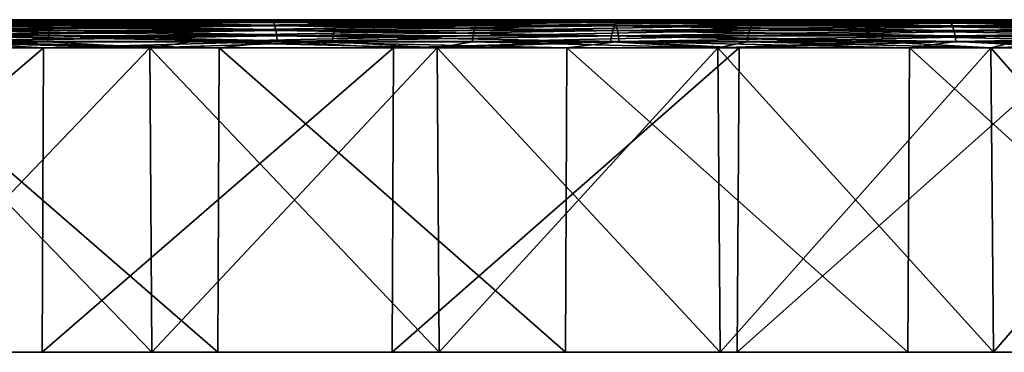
# Model space of a CAD drawing. Header units: millimetres. Extents: x -68 to 68, y 0 to 255.
# Tile 278 of 294: x 15 to 24, y 252 to 255. Entities that reach past the tile are written whole.
import ezdxf

# ---------------------------------------------------------------- set-up
doc = ezdxf.new("R2010")
doc.units = ezdxf.units.MM
doc.header["$LTSCALE"] = 52.148148
for name, color, linetype in [('62', 7, 'CONTINUOUS'), ('63', 7, 'CONTINUOUS'), ('66', 7, 'CONTINUOUS'), ('67', 7, 'CONTINUOUS'), ('68', 7, 'CONTINUOUS'), ('69', 7, 'CONTINUOUS'), ('70', 7, 'CONTINUOUS'), ('71', 7, 'CONTINUOUS'), ('72', 7, 'CONTINUOUS'), ('73', 7, 'CONTINUOUS')]:
    doc.layers.add(name, color=color, linetype=linetype)

msp = doc.modelspace()

# ---------------------------------------------------------------- linework, layer by layer
at = {"layer": '62', "color": 7, "linetype": 'CONTINUOUS'}
for points in [[(-4.0756, 252, -67.3768), (-0.8156, 252, -67.4951), (18.9428, 252, -45.732), (-4.0756, 252, -67.3768)], [(13.7034, 252, -47.5654), (-4.0756, 252, -67.3768), (16.3487, 252, -46.7222), (13.7034, 252, -47.5654)], [(16.3487, 252, -46.7222), (-4.0756, 252, -67.3768), (18.9428, 252, -45.732), (16.3487, 252, -46.7222)], [(-0.8156, 252, -67.4951), (2.4463, 252, -67.4557), (23.9441, 252, -43.3235), (-0.8156, 252, -67.4951)], [(18.9428, 252, -45.732), (-0.8156, 252, -67.4951), (21.4772, 252, -44.598), (18.9428, 252, -45.732)], [(21.4772, 252, -44.598), (-0.8156, 252, -67.4951), (23.9441, 252, -43.3235), (21.4772, 252, -44.598)], [(16.9445, 252, 65.3386), (13.768, 252, 66.0809), (0.0001, 252, 49.5), (16.9445, 252, 65.3386)], [(2.7755, 252, 49.4221), (16.9445, 252, 65.3386), (0.0001, 252, 49.5), (2.7755, 252, 49.4221)], [(2.4463, 252, -67.4557), (5.7025, 252, -67.2587), (35.0018, 252, -35.0018), (2.4463, 252, -67.4557)], [(23.9441, 252, -43.3235), (2.4463, 252, -67.4557), (26.3357, 252, -41.9128), (23.9441, 252, -43.3235)], [(26.3357, 252, -41.9128), (2.4463, 252, -67.4557), (28.6442, 252, -40.3703), (26.3357, 252, -41.9128)], [(28.6442, 252, -40.3703), (2.4463, 252, -67.4557), (30.8627, 252, -38.7007), (28.6442, 252, -40.3703)], [(30.8627, 252, -38.7007), (2.4463, 252, -67.4557), (32.9841, 252, -36.9093), (30.8627, 252, -38.7007)], [(32.9841, 252, -36.9093), (2.4463, 252, -67.4557), (35.0018, 252, -35.0018), (32.9841, 252, -36.9093)], [(20.0815, 252, 64.4437), (16.9445, 252, 65.3386), (2.7755, 252, 49.4221), (20.0815, 252, 64.4437)], [(5.5422, 252, 49.1888), (20.0815, 252, 64.4437), (2.7755, 252, 49.4221), (5.5422, 252, 49.1888)], [(8.2916, 252, 48.8006), (20.0815, 252, 64.4437), (5.5422, 252, 49.1888), (8.2916, 252, 48.8006)], [(67.2587, 252, -5.7025), (67.4557, 252, -2.4463), (5.7025, 252, -67.2587), (67.2587, 252, -5.7025)], [(5.7025, 252, -67.2587), (67.4557, 252, -2.4463), (35.0018, 252, -35.0018), (5.7025, 252, -67.2587)], [(8.9452, 252, -66.9047), (67.2587, 252, -5.7025), (5.7025, 252, -67.2587), (8.9452, 252, -66.9047)], [(23.1715, 252, 63.3982), (20.0815, 252, 64.4437), (8.2916, 252, 48.8006), (23.1715, 252, 63.3982)], [(11.0148, 252, 48.2589), (23.1715, 252, 63.3982), (8.2916, 252, 48.8006), (11.0148, 252, 48.2589)], [(38.3605, 252, -38.3605), (66.9047, 252, -8.9452), (8.9452, 252, -66.9047), (38.3605, 252, -38.3605)], [(12.1672, 252, -66.3943), (38.3605, 252, -38.3605), (8.9452, 252, -66.9047), (12.1672, 252, -66.3943)], [(66.9047, 252, -8.9452), (67.2587, 252, -5.7025), (8.9452, 252, -66.9047), (66.9047, 252, -8.9452)], [(26.2074, 252, 62.2047), (23.1715, 252, 63.3982), (11.0148, 252, 48.2589), (26.2074, 252, 62.2047)], [(13.7034, 252, 47.5654), (26.2074, 252, 62.2047), (11.0148, 252, 48.2589), (13.7034, 252, 47.5654)], [(38.2387, 252, -38.5022), (38.3605, 252, -38.3605), (12.1672, 252, -66.3943), (38.2387, 252, -38.5022)], [(38.1393, 252, -38.6603), (38.2387, 252, -38.5022), (12.1672, 252, -66.3943), (38.1393, 252, -38.6603)], [(38.0646, 252, -38.8316), (38.1393, 252, -38.6603), (12.1672, 252, -66.3943), (38.0646, 252, -38.8316)], [(38.0162, 252, -39.012), (38.0646, 252, -38.8316), (12.1672, 252, -66.3943), (38.0162, 252, -39.012)], [(37.9953, 252, -39.1977), (38.0162, 252, -39.012), (12.1672, 252, -66.3943), (37.9953, 252, -39.1977)], [(38.0023, 252, -39.3844), (37.9953, 252, -39.1977), (12.1672, 252, -66.3943), (38.0023, 252, -39.3844)], [(38.037, 252, -39.5679), (38.0023, 252, -39.3844), (12.1672, 252, -66.3943), (38.037, 252, -39.5679)], [(38.0987, 252, -39.7443), (38.037, 252, -39.5679), (12.1672, 252, -66.3943), (38.0987, 252, -39.7443)], [(38.186, 252, -39.9095), (38.0987, 252, -39.7443), (12.1672, 252, -66.3943), (38.186, 252, -39.9095)], [(38.297, 252, -40.0598), (38.186, 252, -39.9095), (12.1672, 252, -66.3943), (38.297, 252, -40.0598)], [(38.4291, 252, -40.1919), (38.297, 252, -40.0598), (12.1672, 252, -66.3943), (38.4291, 252, -40.1919)], [(15.3607, 252, -65.729), (38.4291, 252, -40.1919), (12.1672, 252, -66.3943), (15.3607, 252, -65.729)], [(29.1821, 252, 60.8659), (26.2074, 252, 62.2047), (13.7034, 252, 47.5654), (29.1821, 252, 60.8659)], [(16.3488, 252, 46.7222), (29.1821, 252, 60.8659), (13.7034, 252, 47.5654), (16.3488, 252, 46.7222)], [(38.5794, 252, -40.3028), (38.4291, 252, -40.1919), (15.3607, 252, -65.729), (38.5794, 252, -40.3028)], [(38.7446, 252, -40.3901), (38.5794, 252, -40.3028), (15.3607, 252, -65.729), (38.7446, 252, -40.3901)], [(38.9209, 252, -40.4518), (38.7446, 252, -40.3901), (15.3607, 252, -65.729), (38.9209, 252, -40.4518)], [(39.1045, 252, -40.4866), (38.9209, 252, -40.4518), (15.3607, 252, -65.729), (39.1045, 252, -40.4866)], [(39.2912, 252, -40.4936), (39.1045, 252, -40.4866), (15.3607, 252, -65.729), (39.2912, 252, -40.4936)], [(39.4768, 252, -40.4726), (39.2912, 252, -40.4936), (15.3607, 252, -65.729), (39.4768, 252, -40.4726)], [(39.6573, 252, -40.4243), (39.4768, 252, -40.4726), (15.3607, 252, -65.729), (39.6573, 252, -40.4243)], [(39.8285, 252, -40.3496), (39.6573, 252, -40.4243), (15.3607, 252, -65.729), (39.8285, 252, -40.3496)], [(39.9867, 252, -40.2502), (39.8285, 252, -40.3496), (15.3607, 252, -65.729), (39.9867, 252, -40.2502)], [(40.1283, 252, -40.1283), (39.9867, 252, -40.2502), (15.3607, 252, -65.729), (40.1283, 252, -40.1283)], [(65.729, 252, -15.3607), (40.1283, 252, -40.1283), (15.3607, 252, -65.729), (65.729, 252, -15.3607)], [(18.5184, 252, -64.9101), (65.729, 252, -15.3607), (15.3607, 252, -65.729), (18.5184, 252, -64.9101)], [(32.0887, 252, 59.3849), (29.1821, 252, 60.8659), (16.3488, 252, 46.7222), (32.0887, 252, 59.3849)], [(18.9428, 252, 45.732), (32.0887, 252, 59.3849), (16.3488, 252, 46.7222), (18.9428, 252, 45.732)], [(64.9101, 252, -18.5184), (65.729, 252, -15.3607), (18.5184, 252, -64.9101), (64.9101, 252, -18.5184)], [(21.6328, 252, -63.9396), (64.9101, 252, -18.5184), (18.5184, 252, -64.9101), (21.6328, 252, -63.9396)], [(21.4772, 252, 44.598), (32.0887, 252, 59.3849), (18.9428, 252, 45.732), (21.4772, 252, 44.598)], [(34.9203, 252, 57.7652), (32.0887, 252, 59.3849), (21.4772, 252, 44.598), (34.9203, 252, 57.7652)], [(23.9441, 252, 43.3236), (34.9203, 252, 57.7652), (21.4772, 252, 44.598), (23.9441, 252, 43.3236)], [(63.9396, 252, -21.6328), (64.9101, 252, -18.5184), (21.6328, 252, -63.9396), (63.9396, 252, -21.6328)], [(24.6967, 252, -62.8198), (63.9396, 252, -21.6328), (21.6328, 252, -63.9396), (24.6967, 252, -62.8198)], [(37.6704, 252, 56.0106), (34.9203, 252, 57.7652), (23.9441, 252, 43.3236), (37.6704, 252, 56.0106)], [(26.3356, 252, 41.9129), (37.6704, 252, 56.0106), (23.9441, 252, 43.3236), (26.3356, 252, 41.9129)]]:
    msp.add_3dface(points, dxfattribs=at)
at = {"layer": '63', "color": 7, "linetype": 'CONTINUOUS'}
for points in [[(19.0201, 255, -45.9187), (21.5648, 255, -44.78), (-4.0636, 255, -67.1752), (19.0201, 255, -45.9187)], [(-4.0636, 255, -67.1752), (21.5648, 255, -44.78), (-0.8133, 255, -67.293), (-4.0636, 255, -67.1752)], [(16.4154, 255, -46.913), (19.0201, 255, -45.9187), (-4.0636, 255, -67.1752), (16.4154, 255, -46.913)], [(13.7592, 255, -47.7596), (16.4154, 255, -46.913), (-4.0636, 255, -67.1752), (13.7592, 255, -47.7596)], [(26.4431, 255, -42.0839), (28.7611, 255, -40.5351), (-0.8133, 255, -67.293), (26.4431, 255, -42.0839)], [(-0.8133, 255, -67.293), (28.7611, 255, -40.5351), (2.4387, 255, -67.2538), (-0.8133, 255, -67.293)], [(24.0417, 255, -43.5004), (26.4431, 255, -42.0839), (-0.8133, 255, -67.293), (24.0417, 255, -43.5004)], [(21.5648, 255, -44.78), (24.0417, 255, -43.5004), (-0.8133, 255, -67.293), (21.5648, 255, -44.78)], [(2.787, 255, 49.6238), (0.0002, 255, 49.702), (16.894, 255, 65.143), (2.787, 255, 49.6238)], [(16.894, 255, 65.143), (0.0002, 255, 49.702), (13.727, 255, 65.8831), (16.894, 255, 65.143)], [(33.1188, 255, -37.0599), (35.1446, 255, -35.1446), (2.4387, 255, -67.2538), (33.1188, 255, -37.0599)], [(2.4387, 255, -67.2538), (35.1446, 255, -35.1446), (67.0574, 255, -5.6852), (2.4387, 255, -67.2538)], [(30.9887, 255, -38.8587), (33.1188, 255, -37.0599), (2.4387, 255, -67.2538), (30.9887, 255, -38.8587)], [(28.7611, 255, -40.5351), (30.9887, 255, -38.8587), (2.4387, 255, -67.2538), (28.7611, 255, -40.5351)], [(5.6852, 255, -67.0574), (2.4387, 255, -67.2538), (67.0574, 255, -5.6852), (5.6852, 255, -67.0574)], [(5.5651, 255, 49.3895), (2.787, 255, 49.6238), (20.0216, 255, 64.2507), (5.5651, 255, 49.3895)], [(20.0216, 255, 64.2507), (2.787, 255, 49.6238), (16.894, 255, 65.143), (20.0216, 255, 64.2507)], [(8.3257, 255, 48.9998), (5.5651, 255, 49.3895), (23.1024, 255, 63.2083), (8.3257, 255, 48.9998)], [(23.1024, 255, 63.2083), (5.5651, 255, 49.3895), (20.0216, 255, 64.2507), (23.1024, 255, 63.2083)], [(37.4413, 255, -37.4413), (37.2295, 255, -37.6815), (5.6852, 255, -67.0574), (37.4413, 255, -37.4413)], [(37.4413, 255, -37.4413), (5.6852, 255, -67.0574), (66.7044, 255, -8.9183), (37.4413, 255, -37.4413)], [(36.7957, 255, -38.533), (36.7258, 255, -38.8455), (5.6852, 255, -67.0574), (36.7957, 255, -38.533)], [(5.6852, 255, -67.0574), (36.7258, 255, -38.8455), (8.9183, 255, -66.7044), (5.6852, 255, -67.0574)], [(36.9042, 255, -38.2317), (36.7957, 255, -38.533), (5.6852, 255, -67.0574), (36.9042, 255, -38.2317)], [(37.0495, 255, -37.9464), (36.9042, 255, -38.2317), (5.6852, 255, -67.0574), (37.0495, 255, -37.9464)], [(37.2295, 255, -37.6815), (37.0495, 255, -37.9464), (5.6852, 255, -67.0574), (37.2295, 255, -37.6815)], [(66.7044, 255, -8.9183), (5.6852, 255, -67.0574), (67.0574, 255, -5.6852), (66.7044, 255, -8.9183)], [(11.06, 255, 48.4559), (8.3257, 255, 48.9998), (23.1024, 255, 63.2083), (11.06, 255, 48.4559)], [(37.1354, 255, -40.6777), (37.3316, 255, -40.9308), (8.9183, 255, -66.7044), (37.1354, 255, -40.6777)], [(8.9183, 255, -66.7044), (37.3316, 255, -40.9308), (12.1307, 255, -66.1956), (8.9183, 255, -66.7044)], [(36.9724, 255, -40.4021), (37.1354, 255, -40.6777), (8.9183, 255, -66.7044), (36.9724, 255, -40.4021)], [(36.8452, 255, -40.1082), (36.9724, 255, -40.4021), (8.9183, 255, -66.7044), (36.8452, 255, -40.1082)], [(36.7558, 255, -39.8007), (36.8452, 255, -40.1082), (8.9183, 255, -66.7044), (36.7558, 255, -39.8007)], [(36.7057, 255, -39.4844), (36.7558, 255, -39.8007), (8.9183, 255, -66.7044), (36.7057, 255, -39.4844)], [(36.6957, 255, -39.1643), (36.7057, 255, -39.4844), (8.9183, 255, -66.7044), (36.6957, 255, -39.1643)], [(36.7258, 255, -38.8455), (36.6957, 255, -39.1643), (8.9183, 255, -66.7044), (36.7258, 255, -38.8455)], [(13.7595, 255, 47.7595), (11.06, 255, 48.4559), (26.1293, 255, 62.0184), (13.7595, 255, 47.7595)], [(26.1293, 255, 62.0184), (11.06, 255, 48.4559), (23.1024, 255, 63.2083), (26.1293, 255, 62.0184)], [(38.6882, 255, -41.733), (39.0045, 255, -41.7831), (12.1307, 255, -66.1956), (38.6882, 255, -41.733)], [(12.1307, 255, -66.1956), (39.0045, 255, -41.7831), (15.3146, 255, -65.5323), (12.1307, 255, -66.1956)], [(38.3806, 255, -41.6437), (38.6882, 255, -41.733), (12.1307, 255, -66.1956), (38.3806, 255, -41.6437)], [(38.0867, 255, -41.5165), (38.3806, 255, -41.6437), (12.1307, 255, -66.1956), (38.0867, 255, -41.5165)], [(37.8111, 255, -41.3535), (38.0867, 255, -41.5165), (12.1307, 255, -66.1956), (37.8111, 255, -41.3535)], [(37.5581, 255, -41.1572), (37.8111, 255, -41.3535), (12.1307, 255, -66.1956), (37.5581, 255, -41.1572)], [(37.3316, 255, -40.9308), (37.5581, 255, -41.1572), (12.1307, 255, -66.1956), (37.3316, 255, -40.9308)], [(16.4158, 255, 46.9128), (13.7595, 255, 47.7595), (29.095, 255, 60.6836), (16.4158, 255, 46.9128)], [(29.095, 255, 60.6836), (13.7595, 255, 47.7595), (26.1293, 255, 62.0184), (29.095, 255, 60.6836)], [(40.8073, 255, -41.2593), (41.0475, 255, -41.0475), (15.3146, 255, -65.5323), (40.8073, 255, -41.2593)], [(15.3146, 255, -65.5323), (41.0475, 255, -41.0475), (18.4629, 255, -64.7158), (15.3146, 255, -65.5323)], [(40.5425, 255, -41.4393), (40.8073, 255, -41.2593), (15.3146, 255, -65.5323), (40.5425, 255, -41.4393)], [(40.2572, 255, -41.5847), (40.5425, 255, -41.4393), (15.3146, 255, -65.5323), (40.2572, 255, -41.5847)], [(39.9559, 255, -41.6932), (40.2572, 255, -41.5847), (15.3146, 255, -65.5323), (39.9559, 255, -41.6932)], [(39.6433, 255, -41.763), (39.9559, 255, -41.6932), (15.3146, 255, -65.5323), (39.6433, 255, -41.763)], [(39.3245, 255, -41.7932), (39.6433, 255, -41.763), (15.3146, 255, -65.5323), (39.3245, 255, -41.7932)], [(39.0045, 255, -41.7831), (39.3245, 255, -41.7932), (15.3146, 255, -65.5323), (39.0045, 255, -41.7831)], [(19.0204, 255, 45.9186), (16.4158, 255, 46.9128), (31.993, 255, 59.207), (19.0204, 255, 45.9186)], [(31.993, 255, 59.207), (16.4158, 255, 46.9128), (29.095, 255, 60.6836), (31.993, 255, 59.207)], [(18.4629, 255, -64.7158), (41.0475, 255, -41.0475), (64.7158, 255, -18.4629), (18.4629, 255, -64.7158)], [(21.5679, 255, -63.7483), (18.4629, 255, -64.7158), (63.7483, 255, -21.5679), (21.5679, 255, -63.7483)], [(63.7483, 255, -21.5679), (18.4629, 255, -64.7158), (64.7158, 255, -18.4629), (63.7483, 255, -21.5679)], [(21.5652, 255, 44.7799), (19.0204, 255, 45.9186), (34.8161, 255, 57.5922), (21.5652, 255, 44.7799)], [(34.8161, 255, 57.5922), (19.0204, 255, 45.9186), (31.993, 255, 59.207), (34.8161, 255, 57.5922)], [(24.0421, 255, 43.5002), (21.5652, 255, 44.7799), (34.8161, 255, 57.5922), (24.0421, 255, 43.5002)], [(24.6227, 255, -62.6318), (21.5679, 255, -63.7483), (62.6318, 255, -24.6227), (24.6227, 255, -62.6318)], [(62.6318, 255, -24.6227), (21.5679, 255, -63.7483), (63.7483, 255, -21.5679), (62.6318, 255, -24.6227)]]:
    msp.add_3dface(points, dxfattribs=at)
at = {"layer": '66', "color": 7, "linetype": 'CONTINUOUS'}
for points in [[(13.768, 252, 66.0809), (16.9445, 252, 65.3386), (13.7778, 254.7456, 66.1279), (13.768, 252, 66.0809)], [(13.7778, 254.7456, 66.1279), (16.9445, 252, 65.3386), (16.9565, 254.7456, 65.385), (13.7778, 254.7456, 66.1279)], [(16.9445, 252, 65.3386), (20.0815, 252, 64.4437), (16.9565, 254.7456, 65.385), (16.9445, 252, 65.3386)], [(16.9565, 254.7456, 65.385), (20.0815, 252, 64.4437), (20.0957, 254.7456, 64.4894), (16.9565, 254.7456, 65.385)], [(20.0815, 252, 64.4437), (23.1715, 252, 63.3982), (20.0957, 254.7456, 64.4894), (20.0815, 252, 64.4437)], [(20.0957, 254.7456, 64.4894), (23.1715, 252, 63.3982), (23.1879, 254.7456, 63.4432), (20.0957, 254.7456, 64.4894)], [(23.1715, 252, 63.3982), (26.2074, 252, 62.2047), (23.1879, 254.7456, 63.4432), (23.1715, 252, 63.3982)], [(23.1879, 254.7456, 63.4432), (26.2074, 252, 62.2047), (26.226, 254.7456, 62.2488), (23.1879, 254.7456, 63.4432)]]:
    msp.add_3dface(points, dxfattribs=at)
at = {"layer": '67', "color": 7, "linetype": 'CONTINUOUS'}
for points in [[(15.3607, 252, -65.729), (12.1672, 252, -66.3943), (15.3716, 254.7456, -65.7756), (15.3607, 252, -65.729)], [(15.3716, 254.7456, -65.7756), (12.1672, 252, -66.3943), (12.1759, 254.7456, -66.4415), (15.3716, 254.7456, -65.7756)], [(18.5184, 252, -64.9101), (15.3607, 252, -65.729), (18.5315, 254.7456, -64.9562), (18.5184, 252, -64.9101)], [(18.5315, 254.7456, -64.9562), (15.3607, 252, -65.729), (15.3716, 254.7456, -65.7756), (18.5315, 254.7456, -64.9562)], [(21.6328, 252, -63.9396), (18.5184, 252, -64.9101), (21.6482, 254.7456, -63.985), (21.6328, 252, -63.9396)], [(21.6482, 254.7456, -63.985), (18.5184, 252, -64.9101), (18.5315, 254.7456, -64.9562), (21.6482, 254.7456, -63.985)], [(24.6967, 252, -62.8198), (21.6328, 252, -63.9396), (24.7142, 254.7456, -62.8644), (24.6967, 252, -62.8198)], [(24.7142, 254.7456, -62.8644), (21.6328, 252, -63.9396), (21.6482, 254.7456, -63.985), (24.7142, 254.7456, -62.8644)]]:
    msp.add_3dface(points, dxfattribs=at)
at = {"layer": '68', "color": 7, "linetype": 'CONTINUOUS'}
for points in [[(16.333, 254.7456, 46.677), (13.7034, 252, 47.5654), (13.6901, 254.7456, 47.5194), (16.333, 254.7456, 46.677)], [(16.3488, 252, 46.7222), (13.7034, 252, 47.5654), (16.333, 254.7456, 46.677), (16.3488, 252, 46.7222)], [(18.9245, 254.7456, 45.6878), (16.3488, 252, 46.7222), (16.333, 254.7456, 46.677), (18.9245, 254.7456, 45.6878)], [(18.9428, 252, 45.732), (16.3488, 252, 46.7222), (18.9245, 254.7456, 45.6878), (18.9428, 252, 45.732)], [(21.4565, 254.7456, 44.5548), (18.9428, 252, 45.732), (18.9245, 254.7456, 45.6878), (21.4565, 254.7456, 44.5548)], [(21.4772, 252, 44.598), (18.9428, 252, 45.732), (21.4565, 254.7456, 44.5548), (21.4772, 252, 44.598)], [(23.9209, 254.7456, 43.2816), (21.4772, 252, 44.598), (21.4565, 254.7456, 44.5548), (23.9209, 254.7456, 43.2816)], [(23.9441, 252, 43.3236), (21.4772, 252, 44.598), (23.9209, 254.7456, 43.2816), (23.9441, 252, 43.3236)], [(26.3101, 254.7456, 41.8723), (23.9441, 252, 43.3236), (23.9209, 254.7456, 43.2816), (26.3101, 254.7456, 41.8723)], [(26.3356, 252, 41.9129), (23.9441, 252, 43.3236), (26.3101, 254.7456, 41.8723), (26.3356, 252, 41.9129)]]:
    msp.add_3dface(points, dxfattribs=at)
at = {"layer": '69', "color": 7, "linetype": 'CONTINUOUS'}
for points in [[(13.7034, 252, -47.5654), (16.3487, 252, -46.7222), (13.6901, 254.7456, -47.5194), (13.7034, 252, -47.5654)], [(13.6901, 254.7456, -47.5194), (16.3487, 252, -46.7222), (16.333, 254.7456, -46.677), (13.6901, 254.7456, -47.5194)], [(16.3487, 252, -46.7222), (18.9428, 252, -45.732), (16.333, 254.7456, -46.677), (16.3487, 252, -46.7222)], [(16.333, 254.7456, -46.677), (18.9428, 252, -45.732), (18.9245, 254.7456, -45.6878), (16.333, 254.7456, -46.677)], [(18.9428, 252, -45.732), (21.4772, 252, -44.598), (18.9245, 254.7456, -45.6878), (18.9428, 252, -45.732)], [(18.9245, 254.7456, -45.6878), (21.4772, 252, -44.598), (21.4565, 254.7456, -44.5548), (18.9245, 254.7456, -45.6878)], [(21.4772, 252, -44.598), (23.9441, 252, -43.3235), (21.4565, 254.7456, -44.5548), (21.4772, 252, -44.598)], [(21.4565, 254.7456, -44.5548), (23.9441, 252, -43.3235), (23.9209, 254.7456, -43.2816), (21.4565, 254.7456, -44.5548)], [(23.9441, 252, -43.3235), (26.3357, 252, -41.9128), (23.9209, 254.7456, -43.2816), (23.9441, 252, -43.3235)], [(23.9209, 254.7456, -43.2816), (26.3357, 252, -41.9128), (26.3101, 254.7456, -41.8723), (23.9209, 254.7456, -43.2816)]]:
    msp.add_3dface(points, dxfattribs=at)
at = {"layer": '70', "color": 7, "linetype": 'CONTINUOUS'}
for points in [[(13.7595, 255, 47.7595), (16.4158, 255, 46.9128), (14.1657, 254.9936, 47.5819), (13.7595, 255, 47.7595)], [(14.1657, 254.9936, 47.5819), (16.7654, 254.9936, 46.7293), (14.1505, 254.9747, 47.5307), (14.1657, 254.9936, 47.5819)], [(14.1505, 254.9747, 47.5307), (16.7654, 254.9936, 46.7293), (16.7474, 254.9747, 46.679), (14.1505, 254.9747, 47.5307)], [(14.1657, 254.9936, 47.5819), (16.4158, 255, 46.9128), (16.7654, 254.9936, 46.7293), (14.1657, 254.9936, 47.5819)], [(16.4158, 255, 46.9128), (19.0204, 255, 45.9186), (16.7654, 254.9936, 46.7293), (16.4158, 255, 46.9128)], [(16.7654, 254.9936, 46.7293), (19.3142, 254.9936, 45.7348), (16.7474, 254.9747, 46.679), (16.7654, 254.9936, 46.7293)], [(16.7474, 254.9747, 46.679), (19.3142, 254.9936, 45.7348), (19.2934, 254.9747, 45.6856), (16.7474, 254.9747, 46.679)], [(16.7654, 254.9936, 46.7293), (19.0204, 255, 45.9186), (19.3142, 254.9936, 45.7348), (16.7654, 254.9936, 46.7293)], [(19.0204, 255, 45.9186), (21.5652, 255, 44.7799), (19.3142, 254.9936, 45.7348), (19.0204, 255, 45.9186)], [(19.3142, 254.9936, 45.7348), (21.8043, 254.9936, 44.6013), (19.2934, 254.9747, 45.6856), (19.3142, 254.9936, 45.7348)], [(19.2934, 254.9747, 45.6856), (21.8043, 254.9936, 44.6013), (21.7808, 254.9747, 44.5534), (19.2934, 254.9747, 45.6856)], [(19.3142, 254.9936, 45.7348), (21.5652, 255, 44.7799), (21.8043, 254.9936, 44.6013), (19.3142, 254.9936, 45.7348)], [(21.5652, 255, 44.7799), (24.0421, 255, 43.5002), (21.8043, 254.9936, 44.6013), (21.5652, 255, 44.7799)], [(21.8043, 254.9936, 44.6013), (24.2281, 254.9936, 43.3325), (21.7808, 254.9747, 44.5534), (21.8043, 254.9936, 44.6013)], [(21.7808, 254.9747, 44.5534), (24.2281, 254.9936, 43.3325), (24.2021, 254.9747, 43.2858), (21.7808, 254.9747, 44.5534)], [(21.8043, 254.9936, 44.6013), (24.0421, 255, 43.5002), (24.2281, 254.9936, 43.3325), (21.8043, 254.9936, 44.6013)], [(14.1255, 254.9038, 47.4469), (16.7178, 254.9038, 46.5967), (14.1171, 254.8554, 47.4185), (14.1255, 254.9038, 47.4469)], [(14.1171, 254.8554, 47.4185), (16.7178, 254.9038, 46.5967), (16.7079, 254.8554, 46.5689), (14.1171, 254.8554, 47.4185)], [(14.1369, 254.9442, 47.4849), (16.7312, 254.9442, 46.6341), (14.1255, 254.9038, 47.4469), (14.1369, 254.9442, 47.4849)], [(14.1255, 254.9038, 47.4469), (16.7312, 254.9442, 46.6341), (16.7178, 254.9038, 46.5967), (14.1255, 254.9038, 47.4469)], [(14.1505, 254.9747, 47.5307), (16.7474, 254.9747, 46.679), (14.1369, 254.9442, 47.4849), (14.1505, 254.9747, 47.5307)], [(14.1369, 254.9442, 47.4849), (16.7474, 254.9747, 46.679), (16.7312, 254.9442, 46.6341), (14.1369, 254.9442, 47.4849)], [(16.7178, 254.9038, 46.5967), (19.2594, 254.9038, 45.605), (16.7079, 254.8554, 46.5689), (16.7178, 254.9038, 46.5967)], [(16.7079, 254.8554, 46.5689), (19.2594, 254.9038, 45.605), (19.2479, 254.8554, 45.5778), (16.7079, 254.8554, 46.5689)], [(16.7312, 254.9442, 46.6341), (19.2748, 254.9442, 45.6416), (16.7178, 254.9038, 46.5967), (16.7312, 254.9442, 46.6341)], [(16.7178, 254.9038, 46.5967), (19.2748, 254.9442, 45.6416), (19.2594, 254.9038, 45.605), (16.7178, 254.9038, 46.5967)], [(16.7474, 254.9747, 46.679), (19.2934, 254.9747, 45.6856), (16.7312, 254.9442, 46.6341), (16.7474, 254.9747, 46.679)], [(16.7312, 254.9442, 46.6341), (19.2934, 254.9747, 45.6856), (19.2748, 254.9442, 45.6416), (16.7312, 254.9442, 46.6341)], [(19.2594, 254.9038, 45.605), (21.7424, 254.9038, 44.4748), (19.2479, 254.8554, 45.5778), (19.2594, 254.9038, 45.605)], [(19.2479, 254.8554, 45.5778), (21.7424, 254.9038, 44.4748), (21.7294, 254.8554, 44.4482), (19.2479, 254.8554, 45.5778)], [(19.2748, 254.9442, 45.6416), (21.7598, 254.9442, 44.5104), (19.2594, 254.9038, 45.605), (19.2748, 254.9442, 45.6416)], [(19.2594, 254.9038, 45.605), (21.7598, 254.9442, 44.5104), (21.7424, 254.9038, 44.4748), (19.2594, 254.9038, 45.605)], [(19.2934, 254.9747, 45.6856), (21.7808, 254.9747, 44.5534), (19.2748, 254.9442, 45.6416), (19.2934, 254.9747, 45.6856)], [(19.2748, 254.9442, 45.6416), (21.7808, 254.9747, 44.5534), (21.7598, 254.9442, 44.5104), (19.2748, 254.9442, 45.6416)], [(21.7424, 254.9038, 44.4748), (24.1594, 254.9038, 43.2095), (21.7294, 254.8554, 44.4482), (21.7424, 254.9038, 44.4748)], [(21.7294, 254.8554, 44.4482), (24.1594, 254.9038, 43.2095), (24.145, 254.8554, 43.1837), (21.7294, 254.8554, 44.4482)], [(21.7598, 254.9442, 44.5104), (24.1788, 254.9442, 43.2441), (21.7424, 254.9038, 44.4748), (21.7598, 254.9442, 44.5104)], [(21.7424, 254.9038, 44.4748), (24.1788, 254.9442, 43.2441), (24.1594, 254.9038, 43.2095), (21.7424, 254.9038, 44.4748)], [(21.7808, 254.9747, 44.5534), (24.2021, 254.9747, 43.2858), (21.7598, 254.9442, 44.5104), (21.7808, 254.9747, 44.5534)], [(21.7598, 254.9442, 44.5104), (24.2021, 254.9747, 43.2858), (24.1788, 254.9442, 43.2441), (21.7598, 254.9442, 44.5104)], [(14.1171, 254.8554, 47.4185), (16.7079, 254.8554, 46.5689), (14.112, 254.8017, 47.4014), (14.1171, 254.8554, 47.4185)], [(14.112, 254.8017, 47.4014), (16.7079, 254.8554, 46.5689), (16.7018, 254.8017, 46.552), (14.112, 254.8017, 47.4014)], [(16.7079, 254.8554, 46.5689), (19.2479, 254.8554, 45.5778), (16.7018, 254.8017, 46.552), (16.7079, 254.8554, 46.5689)], [(16.7018, 254.8017, 46.552), (19.2479, 254.8554, 45.5778), (19.2409, 254.8017, 45.5612), (16.7018, 254.8017, 46.552)], [(19.2479, 254.8554, 45.5778), (21.7294, 254.8554, 44.4482), (19.2409, 254.8017, 45.5612), (19.2479, 254.8554, 45.5778)], [(19.2409, 254.8017, 45.5612), (21.7294, 254.8554, 44.4482), (21.7215, 254.8017, 44.4321), (19.2409, 254.8017, 45.5612)], [(21.7294, 254.8554, 44.4482), (24.145, 254.8554, 43.1837), (21.7215, 254.8017, 44.4321), (21.7294, 254.8554, 44.4482)], [(21.7215, 254.8017, 44.4321), (24.145, 254.8554, 43.1837), (24.1362, 254.8017, 43.1681), (21.7215, 254.8017, 44.4321)], [(16.333, 254.7456, 46.677), (13.6901, 254.7456, 47.5194), (14.112, 254.8017, 47.4014), (16.333, 254.7456, 46.677)], [(16.333, 254.7456, 46.677), (14.112, 254.8017, 47.4014), (16.7018, 254.8017, 46.552), (16.333, 254.7456, 46.677)], [(18.9245, 254.7456, 45.6878), (16.333, 254.7456, 46.677), (16.7018, 254.8017, 46.552), (18.9245, 254.7456, 45.6878)], [(18.9245, 254.7456, 45.6878), (16.7018, 254.8017, 46.552), (19.2409, 254.8017, 45.5612), (18.9245, 254.7456, 45.6878)], [(21.4565, 254.7456, 44.5548), (18.9245, 254.7456, 45.6878), (19.2409, 254.8017, 45.5612), (21.4565, 254.7456, 44.5548)], [(21.4565, 254.7456, 44.5548), (19.2409, 254.8017, 45.5612), (21.7215, 254.8017, 44.4321), (21.4565, 254.7456, 44.5548)], [(23.9209, 254.7456, 43.2816), (21.4565, 254.7456, 44.5548), (21.7215, 254.8017, 44.4321), (23.9209, 254.7456, 43.2816)], [(23.9209, 254.7456, 43.2816), (21.7215, 254.8017, 44.4321), (24.1362, 254.8017, 43.1681), (23.9209, 254.7456, 43.2816)], [(26.3101, 254.7456, 41.8723), (23.9209, 254.7456, 43.2816), (24.1362, 254.8017, 43.1681), (26.3101, 254.7456, 41.8723)]]:
    msp.add_3dface(points, dxfattribs=at)
at = {"layer": '71', "color": 7, "linetype": 'CONTINUOUS'}
for points in [[(15.4548, 254.9747, -47.1228), (12.8493, 254.9936, -47.9542), (12.8355, 254.9747, -47.9026), (15.4548, 254.9747, -47.1228)], [(15.4715, 254.9936, -47.1735), (13.7592, 255, -47.7596), (12.8493, 254.9936, -47.9542), (15.4715, 254.9936, -47.1735)], [(15.4715, 254.9936, -47.1735), (12.8493, 254.9936, -47.9542), (15.4548, 254.9747, -47.1228), (15.4715, 254.9936, -47.1735)], [(16.4154, 255, -46.913), (13.7592, 255, -47.7596), (15.4715, 254.9936, -47.1735), (16.4154, 255, -46.913)], [(18.0272, 254.9747, -46.1998), (15.4715, 254.9936, -47.1735), (15.4548, 254.9747, -47.1228), (18.0272, 254.9747, -46.1998)], [(18.0466, 254.9936, -46.2496), (16.4154, 255, -46.913), (15.4715, 254.9936, -47.1735), (18.0466, 254.9936, -46.2496)], [(18.0466, 254.9936, -46.2496), (15.4715, 254.9936, -47.1735), (18.0272, 254.9747, -46.1998), (18.0466, 254.9936, -46.2496)], [(19.0201, 255, -45.9187), (16.4154, 255, -46.913), (18.0466, 254.9936, -46.2496), (19.0201, 255, -45.9187)], [(20.5449, 254.9747, -45.1366), (18.0466, 254.9936, -46.2496), (18.0272, 254.9747, -46.1998), (20.5449, 254.9747, -45.1366)], [(20.567, 254.9936, -45.1852), (19.0201, 255, -45.9187), (18.0466, 254.9936, -46.2496), (20.567, 254.9936, -45.1852)], [(20.567, 254.9936, -45.1852), (18.0466, 254.9936, -46.2496), (20.5449, 254.9747, -45.1366), (20.567, 254.9936, -45.1852)], [(21.5648, 255, -44.78), (19.0201, 255, -45.9187), (20.567, 254.9936, -45.1852), (21.5648, 255, -44.78)], [(23.0002, 254.9747, -43.9363), (20.567, 254.9936, -45.1852), (20.5449, 254.9747, -45.1366), (23.0002, 254.9747, -43.9363)], [(23.0249, 254.9936, -43.9836), (21.5648, 255, -44.78), (20.567, 254.9936, -45.1852), (23.0249, 254.9936, -43.9836)], [(23.0249, 254.9936, -43.9836), (20.567, 254.9936, -45.1852), (23.0002, 254.9747, -43.9363), (23.0249, 254.9936, -43.9836)], [(24.0417, 255, -43.5004), (21.5648, 255, -44.78), (23.0249, 254.9936, -43.9836), (24.0417, 255, -43.5004)], [(25.3856, 254.9747, -42.6025), (23.0249, 254.9936, -43.9836), (23.0002, 254.9747, -43.9363), (25.3856, 254.9747, -42.6025)], [(25.4129, 254.9936, -42.6484), (24.0417, 255, -43.5004), (23.0249, 254.9936, -43.9836), (25.4129, 254.9936, -42.6484)], [(25.4129, 254.9936, -42.6484), (23.0249, 254.9936, -43.9836), (25.3856, 254.9747, -42.6025), (25.4129, 254.9936, -42.6484)], [(26.4431, 255, -42.0839), (24.0417, 255, -43.5004), (25.4129, 254.9936, -42.6484), (26.4431, 255, -42.0839)], [(15.4183, 254.8554, -47.0116), (12.8128, 254.9038, -47.8181), (12.8052, 254.8554, -47.7895), (15.4183, 254.8554, -47.0116)], [(15.4276, 254.9038, -47.0396), (12.8231, 254.9442, -47.8564), (12.8128, 254.9038, -47.8181), (15.4276, 254.9038, -47.0396)], [(15.4276, 254.9038, -47.0396), (12.8128, 254.9038, -47.8181), (15.4183, 254.8554, -47.0116), (15.4276, 254.9038, -47.0396)], [(15.4399, 254.9442, -47.0774), (12.8355, 254.9747, -47.9026), (12.8231, 254.9442, -47.8564), (15.4399, 254.9442, -47.0774)], [(15.4399, 254.9442, -47.0774), (12.8231, 254.9442, -47.8564), (15.4276, 254.9038, -47.0396), (15.4399, 254.9442, -47.0774)], [(15.4548, 254.9747, -47.1228), (12.8355, 254.9747, -47.9026), (15.4399, 254.9442, -47.0774), (15.4548, 254.9747, -47.1228)], [(17.9847, 254.8554, -46.0908), (15.4276, 254.9038, -47.0396), (15.4183, 254.8554, -47.0116), (17.9847, 254.8554, -46.0908)], [(17.9954, 254.9038, -46.1184), (15.4399, 254.9442, -47.0774), (15.4276, 254.9038, -47.0396), (17.9954, 254.9038, -46.1184)], [(17.9954, 254.9038, -46.1184), (15.4276, 254.9038, -47.0396), (17.9847, 254.8554, -46.0908), (17.9954, 254.9038, -46.1184)], [(18.0099, 254.9442, -46.1553), (15.4548, 254.9747, -47.1228), (15.4399, 254.9442, -47.0774), (18.0099, 254.9442, -46.1553)], [(18.0099, 254.9442, -46.1553), (15.4399, 254.9442, -47.0774), (17.9954, 254.9038, -46.1184), (18.0099, 254.9442, -46.1553)], [(18.0272, 254.9747, -46.1998), (15.4548, 254.9747, -47.1228), (18.0099, 254.9442, -46.1553), (18.0272, 254.9747, -46.1998)], [(20.4964, 254.8554, -45.0301), (17.9954, 254.9038, -46.1184), (17.9847, 254.8554, -46.0908), (20.4964, 254.8554, -45.0301)], [(20.5087, 254.9038, -45.057), (18.0099, 254.9442, -46.1553), (17.9954, 254.9038, -46.1184), (20.5087, 254.9038, -45.057)], [(20.5087, 254.9038, -45.057), (17.9954, 254.9038, -46.1184), (20.4964, 254.8554, -45.0301), (20.5087, 254.9038, -45.057)], [(20.5251, 254.9442, -45.0931), (18.0272, 254.9747, -46.1998), (18.0099, 254.9442, -46.1553), (20.5251, 254.9442, -45.0931)], [(20.5251, 254.9442, -45.0931), (18.0099, 254.9442, -46.1553), (20.5087, 254.9038, -45.057), (20.5251, 254.9442, -45.0931)], [(20.5449, 254.9747, -45.1366), (18.0272, 254.9747, -46.1998), (20.5251, 254.9442, -45.0931), (20.5449, 254.9747, -45.1366)], [(22.9459, 254.8554, -43.8326), (20.5087, 254.9038, -45.057), (20.4964, 254.8554, -45.0301), (22.9459, 254.8554, -43.8326)], [(22.9596, 254.9038, -43.8588), (20.5251, 254.9442, -45.0931), (20.5087, 254.9038, -45.057), (22.9596, 254.9038, -43.8588)], [(22.9596, 254.9038, -43.8588), (20.5087, 254.9038, -45.057), (22.9459, 254.8554, -43.8326), (22.9596, 254.9038, -43.8588)], [(22.978, 254.9442, -43.894), (20.5449, 254.9747, -45.1366), (20.5251, 254.9442, -45.0931), (22.978, 254.9442, -43.894)], [(22.978, 254.9442, -43.894), (20.5251, 254.9442, -45.0931), (22.9596, 254.9038, -43.8588), (22.978, 254.9442, -43.894)], [(23.0002, 254.9747, -43.9363), (20.5449, 254.9747, -45.1366), (22.978, 254.9442, -43.894), (23.0002, 254.9747, -43.9363)], [(25.3257, 254.8554, -42.502), (22.9596, 254.9038, -43.8588), (22.9459, 254.8554, -43.8326), (25.3257, 254.8554, -42.502)], [(25.3408, 254.9038, -42.5274), (22.978, 254.9442, -43.894), (22.9596, 254.9038, -43.8588), (25.3408, 254.9038, -42.5274)], [(25.3408, 254.9038, -42.5274), (22.9596, 254.9038, -43.8588), (25.3257, 254.8554, -42.502), (25.3408, 254.9038, -42.5274)], [(25.3611, 254.9442, -42.5615), (23.0002, 254.9747, -43.9363), (22.978, 254.9442, -43.894), (25.3611, 254.9442, -42.5615)], [(25.3611, 254.9442, -42.5615), (22.978, 254.9442, -43.894), (25.3408, 254.9038, -42.5274), (25.3611, 254.9442, -42.5615)], [(25.3856, 254.9747, -42.6025), (23.0002, 254.9747, -43.9363), (25.3611, 254.9442, -42.5615), (25.3856, 254.9747, -42.6025)], [(15.4128, 254.8017, -46.9945), (12.8052, 254.8554, -47.7895), (12.8005, 254.8017, -47.7722), (15.4128, 254.8017, -46.9945)], [(15.4183, 254.8554, -47.0116), (12.8052, 254.8554, -47.7895), (15.4128, 254.8017, -46.9945), (15.4183, 254.8554, -47.0116)], [(17.9782, 254.8017, -46.0741), (15.4183, 254.8554, -47.0116), (15.4128, 254.8017, -46.9945), (17.9782, 254.8017, -46.0741)], [(17.9847, 254.8554, -46.0908), (15.4183, 254.8554, -47.0116), (17.9782, 254.8017, -46.0741), (17.9847, 254.8554, -46.0908)], [(20.489, 254.8017, -45.0138), (17.9847, 254.8554, -46.0908), (17.9782, 254.8017, -46.0741), (20.489, 254.8017, -45.0138)], [(20.4964, 254.8554, -45.0301), (17.9847, 254.8554, -46.0908), (20.489, 254.8017, -45.0138), (20.4964, 254.8554, -45.0301)], [(22.9376, 254.8017, -43.8167), (20.4964, 254.8554, -45.0301), (20.489, 254.8017, -45.0138), (22.9376, 254.8017, -43.8167)], [(22.9459, 254.8554, -43.8326), (20.4964, 254.8554, -45.0301), (22.9376, 254.8017, -43.8167), (22.9459, 254.8554, -43.8326)], [(25.3165, 254.8017, -42.4866), (22.9459, 254.8554, -43.8326), (22.9376, 254.8017, -43.8167), (25.3165, 254.8017, -42.4866)], [(25.3257, 254.8554, -42.502), (22.9459, 254.8554, -43.8326), (25.3165, 254.8017, -42.4866), (25.3257, 254.8554, -42.502)], [(13.6901, 254.7456, -47.5194), (15.4128, 254.8017, -46.9945), (12.8005, 254.8017, -47.7722), (13.6901, 254.7456, -47.5194)], [(13.6901, 254.7456, -47.5194), (16.333, 254.7456, -46.677), (15.4128, 254.8017, -46.9945), (13.6901, 254.7456, -47.5194)], [(16.333, 254.7456, -46.677), (17.9782, 254.8017, -46.0741), (15.4128, 254.8017, -46.9945), (16.333, 254.7456, -46.677)], [(16.333, 254.7456, -46.677), (18.9245, 254.7456, -45.6878), (17.9782, 254.8017, -46.0741), (16.333, 254.7456, -46.677)], [(18.9245, 254.7456, -45.6878), (20.489, 254.8017, -45.0138), (17.9782, 254.8017, -46.0741), (18.9245, 254.7456, -45.6878)], [(18.9245, 254.7456, -45.6878), (21.4565, 254.7456, -44.5548), (20.489, 254.8017, -45.0138), (18.9245, 254.7456, -45.6878)], [(21.4565, 254.7456, -44.5548), (22.9376, 254.8017, -43.8167), (20.489, 254.8017, -45.0138), (21.4565, 254.7456, -44.5548)], [(21.4565, 254.7456, -44.5548), (23.9209, 254.7456, -43.2816), (22.9376, 254.8017, -43.8167), (21.4565, 254.7456, -44.5548)], [(23.9209, 254.7456, -43.2816), (25.3165, 254.8017, -42.4866), (22.9376, 254.8017, -43.8167), (23.9209, 254.7456, -43.2816)], [(23.9209, 254.7456, -43.2816), (26.3101, 254.7456, -41.8723), (25.3165, 254.8017, -42.4866), (23.9209, 254.7456, -43.2816)]]:
    msp.add_3dface(points, dxfattribs=at)
at = {"layer": '72', "color": 7, "linetype": 'CONTINUOUS'}
for points in [[(12.1307, 255, -66.1956), (15.3146, 255, -65.5323), (14.3171, 254.9937, -65.8147), (12.1307, 255, -66.1956)], [(14.3171, 254.9937, -65.8147), (15.3146, 255, -65.5323), (17.4325, 254.9937, -65.0589), (14.3171, 254.9937, -65.8147)], [(14.3171, 254.9937, -65.8147), (17.4325, 254.9937, -65.0589), (14.3285, 254.9748, -65.8669), (14.3171, 254.9937, -65.8147)], [(14.3285, 254.9748, -65.8669), (17.4325, 254.9937, -65.0589), (17.4463, 254.9748, -65.1105), (14.3285, 254.9748, -65.8669)], [(15.3146, 255, -65.5323), (18.4629, 255, -64.7158), (17.4325, 254.9937, -65.0589), (15.3146, 255, -65.5323)], [(17.4325, 254.9937, -65.0589), (18.4629, 255, -64.7158), (20.5084, 254.9937, -64.1557), (17.4325, 254.9937, -65.0589)], [(17.4325, 254.9937, -65.0589), (20.5084, 254.9937, -64.1557), (17.4463, 254.9748, -65.1105), (17.4325, 254.9937, -65.0589)], [(17.4463, 254.9748, -65.1105), (20.5084, 254.9937, -64.1557), (20.5246, 254.9748, -64.2066), (17.4463, 254.9748, -65.1105)], [(18.4629, 255, -64.7158), (21.5679, 255, -63.7483), (20.5084, 254.9937, -64.1557), (18.4629, 255, -64.7158)], [(20.5084, 254.9937, -64.1557), (21.5679, 255, -63.7483), (23.5378, 254.9937, -63.1072), (20.5084, 254.9937, -64.1557)], [(20.5084, 254.9937, -64.1557), (23.5378, 254.9937, -63.1072), (20.5246, 254.9748, -64.2066), (20.5084, 254.9937, -64.1557)], [(20.5246, 254.9748, -64.2066), (23.5378, 254.9937, -63.1072), (23.5565, 254.9748, -63.1573), (20.5246, 254.9748, -64.2066)], [(21.5679, 255, -63.7483), (24.6227, 255, -62.6318), (23.5378, 254.9937, -63.1072), (21.5679, 255, -63.7483)], [(23.5378, 254.9937, -63.1072), (24.6227, 255, -62.6318), (26.5139, 254.9937, -61.9158), (23.5378, 254.9937, -63.1072)], [(23.5378, 254.9937, -63.1072), (26.5139, 254.9937, -61.9158), (23.5565, 254.9748, -63.1573), (23.5378, 254.9937, -63.1072)], [(23.5565, 254.9748, -63.1573), (26.5139, 254.9937, -61.9158), (26.5349, 254.9748, -61.9649), (23.5565, 254.9748, -63.1573)], [(14.3285, 254.9748, -65.8669), (17.4463, 254.9748, -65.1105), (14.3386, 254.9444, -65.9136), (14.3285, 254.9748, -65.8669)], [(14.3386, 254.9444, -65.9136), (17.4463, 254.9748, -65.1105), (17.4587, 254.9444, -65.1567), (14.3386, 254.9444, -65.9136)], [(14.3386, 254.9444, -65.9136), (17.4587, 254.9444, -65.1567), (14.3471, 254.904, -65.9524), (14.3386, 254.9444, -65.9136)], [(14.3471, 254.904, -65.9524), (17.4587, 254.9444, -65.1567), (17.469, 254.904, -65.1951), (14.3471, 254.904, -65.9524)], [(14.3471, 254.904, -65.9524), (17.469, 254.904, -65.1951), (14.3534, 254.8557, -65.9814), (14.3471, 254.904, -65.9524)], [(14.3534, 254.8557, -65.9814), (17.469, 254.904, -65.1951), (17.4766, 254.8557, -65.2237), (14.3534, 254.8557, -65.9814)], [(17.4463, 254.9748, -65.1105), (20.5246, 254.9748, -64.2066), (17.4587, 254.9444, -65.1567), (17.4463, 254.9748, -65.1105)], [(17.4587, 254.9444, -65.1567), (20.5246, 254.9748, -64.2066), (20.5392, 254.9444, -64.2522), (17.4587, 254.9444, -65.1567)], [(17.4587, 254.9444, -65.1567), (20.5392, 254.9444, -64.2522), (17.469, 254.904, -65.1951), (17.4587, 254.9444, -65.1567)], [(17.469, 254.904, -65.1951), (20.5392, 254.9444, -64.2522), (20.5513, 254.904, -64.29), (17.469, 254.904, -65.1951)], [(17.469, 254.904, -65.1951), (20.5513, 254.904, -64.29), (17.4766, 254.8557, -65.2237), (17.469, 254.904, -65.1951)], [(17.4766, 254.8557, -65.2237), (20.5513, 254.904, -64.29), (20.5603, 254.8557, -64.3182), (17.4766, 254.8557, -65.2237)], [(20.5246, 254.9748, -64.2066), (23.5565, 254.9748, -63.1573), (20.5392, 254.9444, -64.2522), (20.5246, 254.9748, -64.2066)], [(20.5392, 254.9444, -64.2522), (23.5565, 254.9748, -63.1573), (23.5732, 254.9444, -63.2021), (20.5392, 254.9444, -64.2522)], [(20.5392, 254.9444, -64.2522), (23.5732, 254.9444, -63.2021), (20.5513, 254.904, -64.29), (20.5392, 254.9444, -64.2522)], [(20.5513, 254.904, -64.29), (23.5732, 254.9444, -63.2021), (23.587, 254.904, -63.2393), (20.5513, 254.904, -64.29)], [(20.5513, 254.904, -64.29), (23.587, 254.904, -63.2393), (20.5603, 254.8557, -64.3182), (20.5513, 254.904, -64.29)], [(20.5603, 254.8557, -64.3182), (23.587, 254.904, -63.2393), (23.5974, 254.8557, -63.2671), (20.5603, 254.8557, -64.3182)], [(23.5565, 254.9748, -63.1573), (26.5349, 254.9748, -61.9649), (23.5732, 254.9444, -63.2021), (23.5565, 254.9748, -63.1573)], [(23.5732, 254.9444, -63.2021), (26.5349, 254.9748, -61.9649), (26.5537, 254.9444, -62.0089), (23.5732, 254.9444, -63.2021)], [(23.5732, 254.9444, -63.2021), (26.5537, 254.9444, -62.0089), (23.587, 254.904, -63.2393), (23.5732, 254.9444, -63.2021)], [(23.587, 254.904, -63.2393), (26.5537, 254.9444, -62.0089), (26.5694, 254.904, -62.0454), (23.587, 254.904, -63.2393)], [(23.587, 254.904, -63.2393), (26.5694, 254.904, -62.0454), (23.5974, 254.8557, -63.2671), (23.587, 254.904, -63.2393)], [(23.5974, 254.8557, -63.2671), (26.5694, 254.904, -62.0454), (26.581, 254.8557, -62.0726), (23.5974, 254.8557, -63.2671)], [(14.3534, 254.8557, -65.9814), (17.4766, 254.8557, -65.2237), (14.3572, 254.802, -65.9989), (14.3534, 254.8557, -65.9814)], [(14.3572, 254.802, -65.9989), (17.4766, 254.8557, -65.2237), (17.4813, 254.802, -65.241), (14.3572, 254.802, -65.9989)], [(17.4766, 254.8557, -65.2237), (20.5603, 254.8557, -64.3182), (17.4813, 254.802, -65.241), (17.4766, 254.8557, -65.2237)], [(17.4813, 254.802, -65.241), (20.5603, 254.8557, -64.3182), (20.5658, 254.802, -64.3354), (17.4813, 254.802, -65.241)], [(20.5603, 254.8557, -64.3182), (23.5974, 254.8557, -63.2671), (20.5658, 254.802, -64.3354), (20.5603, 254.8557, -64.3182)], [(20.5658, 254.802, -64.3354), (23.5974, 254.8557, -63.2671), (23.6037, 254.802, -63.2839), (20.5658, 254.802, -64.3354)], [(23.5974, 254.8557, -63.2671), (26.581, 254.8557, -62.0726), (23.6037, 254.802, -63.2839), (23.5974, 254.8557, -63.2671)], [(23.6037, 254.802, -63.2839), (26.581, 254.8557, -62.0726), (26.5881, 254.802, -62.0891), (23.6037, 254.802, -63.2839)], [(15.3716, 254.7456, -65.7756), (12.1759, 254.7456, -66.4415), (14.3572, 254.802, -65.9989), (15.3716, 254.7456, -65.7756)], [(15.3716, 254.7456, -65.7756), (14.3572, 254.802, -65.9989), (17.4813, 254.802, -65.241), (15.3716, 254.7456, -65.7756)], [(18.5315, 254.7456, -64.9562), (15.3716, 254.7456, -65.7756), (17.4813, 254.802, -65.241), (18.5315, 254.7456, -64.9562)], [(18.5315, 254.7456, -64.9562), (17.4813, 254.802, -65.241), (20.5658, 254.802, -64.3354), (18.5315, 254.7456, -64.9562)], [(21.6482, 254.7456, -63.985), (18.5315, 254.7456, -64.9562), (20.5658, 254.802, -64.3354), (21.6482, 254.7456, -63.985)], [(21.6482, 254.7456, -63.985), (20.5658, 254.802, -64.3354), (23.6037, 254.802, -63.2839), (21.6482, 254.7456, -63.985)], [(24.7142, 254.7456, -62.8644), (21.6482, 254.7456, -63.985), (23.6037, 254.802, -63.2839), (24.7142, 254.7456, -62.8644)], [(24.7142, 254.7456, -62.8644), (23.6037, 254.802, -63.2839), (26.5881, 254.802, -62.0891), (24.7142, 254.7456, -62.8644)]]:
    msp.add_3dface(points, dxfattribs=at)
at = {"layer": '73', "color": 7, "linetype": 'CONTINUOUS'}
for points in [[(16.894, 255, 65.143), (13.727, 255, 65.8831), (14.3171, 254.9937, 65.8147), (16.894, 255, 65.143)], [(17.4325, 254.9937, 65.0589), (16.894, 255, 65.143), (14.3171, 254.9937, 65.8147), (17.4325, 254.9937, 65.0589)], [(17.4325, 254.9937, 65.0589), (14.3171, 254.9937, 65.8147), (17.4463, 254.9748, 65.1105), (17.4325, 254.9937, 65.0589)], [(17.4463, 254.9748, 65.1105), (14.3171, 254.9937, 65.8147), (14.3285, 254.9748, 65.8669), (17.4463, 254.9748, 65.1105)], [(20.0216, 255, 64.2507), (16.894, 255, 65.143), (17.4325, 254.9937, 65.0589), (20.0216, 255, 64.2507)], [(20.5084, 254.9937, 64.1557), (20.0216, 255, 64.2507), (17.4325, 254.9937, 65.0589), (20.5084, 254.9937, 64.1557)], [(20.5084, 254.9937, 64.1557), (17.4325, 254.9937, 65.0589), (20.5246, 254.9748, 64.2066), (20.5084, 254.9937, 64.1557)], [(20.5246, 254.9748, 64.2066), (17.4325, 254.9937, 65.0589), (17.4463, 254.9748, 65.1105), (20.5246, 254.9748, 64.2066)], [(23.1024, 255, 63.2083), (20.0216, 255, 64.2507), (20.5084, 254.9937, 64.1557), (23.1024, 255, 63.2083)], [(23.5378, 254.9937, 63.1072), (23.1024, 255, 63.2083), (20.5084, 254.9937, 64.1557), (23.5378, 254.9937, 63.1072)], [(23.5378, 254.9937, 63.1072), (20.5084, 254.9937, 64.1557), (23.5565, 254.9748, 63.1573), (23.5378, 254.9937, 63.1072)], [(23.5565, 254.9748, 63.1573), (20.5084, 254.9937, 64.1557), (20.5246, 254.9748, 64.2066), (23.5565, 254.9748, 63.1573)], [(26.1293, 255, 62.0184), (23.1024, 255, 63.2083), (23.5378, 254.9937, 63.1072), (26.1293, 255, 62.0184)], [(26.5139, 254.9937, 61.9158), (26.1293, 255, 62.0184), (23.5378, 254.9937, 63.1072), (26.5139, 254.9937, 61.9158)], [(26.5139, 254.9937, 61.9158), (23.5378, 254.9937, 63.1072), (26.5349, 254.9748, 61.9649), (26.5139, 254.9937, 61.9158)], [(26.5349, 254.9748, 61.9649), (23.5378, 254.9937, 63.1072), (23.5565, 254.9748, 63.1573), (26.5349, 254.9748, 61.9649)], [(17.4463, 254.9748, 65.1105), (14.3285, 254.9748, 65.8669), (17.4587, 254.9444, 65.1567), (17.4463, 254.9748, 65.1105)], [(17.4587, 254.9444, 65.1567), (14.3285, 254.9748, 65.8669), (14.3386, 254.9444, 65.9136), (17.4587, 254.9444, 65.1567)], [(17.4587, 254.9444, 65.1567), (14.3386, 254.9444, 65.9136), (17.469, 254.904, 65.1951), (17.4587, 254.9444, 65.1567)], [(17.469, 254.904, 65.1951), (14.3386, 254.9444, 65.9136), (14.3471, 254.904, 65.9524), (17.469, 254.904, 65.1951)], [(17.469, 254.904, 65.1951), (14.3471, 254.904, 65.9524), (17.4766, 254.8557, 65.2237), (17.469, 254.904, 65.1951)], [(17.4766, 254.8557, 65.2237), (14.3471, 254.904, 65.9524), (14.3534, 254.8557, 65.9814), (17.4766, 254.8557, 65.2237)], [(20.5246, 254.9748, 64.2066), (17.4463, 254.9748, 65.1105), (20.5392, 254.9444, 64.2522), (20.5246, 254.9748, 64.2066)], [(20.5392, 254.9444, 64.2522), (17.4463, 254.9748, 65.1105), (17.4587, 254.9444, 65.1567), (20.5392, 254.9444, 64.2522)], [(20.5392, 254.9444, 64.2522), (17.4587, 254.9444, 65.1567), (20.5513, 254.904, 64.29), (20.5392, 254.9444, 64.2522)], [(20.5513, 254.904, 64.29), (17.4587, 254.9444, 65.1567), (17.469, 254.904, 65.1951), (20.5513, 254.904, 64.29)], [(20.5513, 254.904, 64.29), (17.469, 254.904, 65.1951), (20.5603, 254.8557, 64.3182), (20.5513, 254.904, 64.29)], [(20.5603, 254.8557, 64.3182), (17.469, 254.904, 65.1951), (17.4766, 254.8557, 65.2237), (20.5603, 254.8557, 64.3182)], [(23.5565, 254.9748, 63.1573), (20.5246, 254.9748, 64.2066), (23.5732, 254.9444, 63.2021), (23.5565, 254.9748, 63.1573)], [(23.5732, 254.9444, 63.2021), (20.5246, 254.9748, 64.2066), (20.5392, 254.9444, 64.2522), (23.5732, 254.9444, 63.2021)], [(23.5732, 254.9444, 63.2021), (20.5392, 254.9444, 64.2522), (23.587, 254.904, 63.2393), (23.5732, 254.9444, 63.2021)], [(23.587, 254.904, 63.2393), (20.5392, 254.9444, 64.2522), (20.5513, 254.904, 64.29), (23.587, 254.904, 63.2393)], [(23.587, 254.904, 63.2393), (20.5513, 254.904, 64.29), (23.5974, 254.8557, 63.2671), (23.587, 254.904, 63.2393)], [(23.5974, 254.8557, 63.2671), (20.5513, 254.904, 64.29), (20.5603, 254.8557, 64.3182), (23.5974, 254.8557, 63.2671)], [(26.5349, 254.9748, 61.9649), (23.5565, 254.9748, 63.1573), (26.5537, 254.9444, 62.0089), (26.5349, 254.9748, 61.9649)], [(26.5537, 254.9444, 62.0089), (23.5565, 254.9748, 63.1573), (23.5732, 254.9444, 63.2021), (26.5537, 254.9444, 62.0089)], [(26.5537, 254.9444, 62.0089), (23.5732, 254.9444, 63.2021), (26.5694, 254.904, 62.0454), (26.5537, 254.9444, 62.0089)], [(26.5694, 254.904, 62.0454), (23.5732, 254.9444, 63.2021), (23.587, 254.904, 63.2393), (26.5694, 254.904, 62.0454)], [(26.5694, 254.904, 62.0454), (23.587, 254.904, 63.2393), (26.581, 254.8557, 62.0726), (26.5694, 254.904, 62.0454)], [(26.581, 254.8557, 62.0726), (23.587, 254.904, 63.2393), (23.5974, 254.8557, 63.2671), (26.581, 254.8557, 62.0726)], [(17.4766, 254.8557, 65.2237), (14.3534, 254.8557, 65.9814), (17.4813, 254.802, 65.241), (17.4766, 254.8557, 65.2237)], [(17.4813, 254.802, 65.241), (14.3534, 254.8557, 65.9814), (14.3572, 254.802, 65.9989), (17.4813, 254.802, 65.241)], [(20.5603, 254.8557, 64.3182), (17.4766, 254.8557, 65.2237), (20.5658, 254.802, 64.3354), (20.5603, 254.8557, 64.3182)], [(20.5658, 254.802, 64.3354), (17.4766, 254.8557, 65.2237), (17.4813, 254.802, 65.241), (20.5658, 254.802, 64.3354)], [(23.5974, 254.8557, 63.2671), (20.5603, 254.8557, 64.3182), (23.6037, 254.802, 63.2839), (23.5974, 254.8557, 63.2671)], [(23.6037, 254.802, 63.2839), (20.5603, 254.8557, 64.3182), (20.5658, 254.802, 64.3354), (23.6037, 254.802, 63.2839)], [(26.581, 254.8557, 62.0726), (23.5974, 254.8557, 63.2671), (26.5881, 254.802, 62.0891), (26.581, 254.8557, 62.0726)], [(26.5881, 254.802, 62.0891), (23.5974, 254.8557, 63.2671), (23.6037, 254.802, 63.2839), (26.5881, 254.802, 62.0891)], [(13.7778, 254.7456, 66.1279), (16.9565, 254.7456, 65.385), (14.3572, 254.802, 65.9989), (13.7778, 254.7456, 66.1279)], [(16.9565, 254.7456, 65.385), (17.4813, 254.802, 65.241), (14.3572, 254.802, 65.9989), (16.9565, 254.7456, 65.385)], [(16.9565, 254.7456, 65.385), (20.0957, 254.7456, 64.4894), (17.4813, 254.802, 65.241), (16.9565, 254.7456, 65.385)], [(20.0957, 254.7456, 64.4894), (20.5658, 254.802, 64.3354), (17.4813, 254.802, 65.241), (20.0957, 254.7456, 64.4894)], [(20.0957, 254.7456, 64.4894), (23.1879, 254.7456, 63.4432), (20.5658, 254.802, 64.3354), (20.0957, 254.7456, 64.4894)], [(23.1879, 254.7456, 63.4432), (23.6037, 254.802, 63.2839), (20.5658, 254.802, 64.3354), (23.1879, 254.7456, 63.4432)], [(23.1879, 254.7456, 63.4432), (26.226, 254.7456, 62.2488), (23.6037, 254.802, 63.2839), (23.1879, 254.7456, 63.4432)], [(26.226, 254.7456, 62.2488), (26.5881, 254.802, 62.0891), (23.6037, 254.802, 63.2839), (26.226, 254.7456, 62.2488)]]:
    msp.add_3dface(points, dxfattribs=at)

doc.saveas('drawing.dxf')
